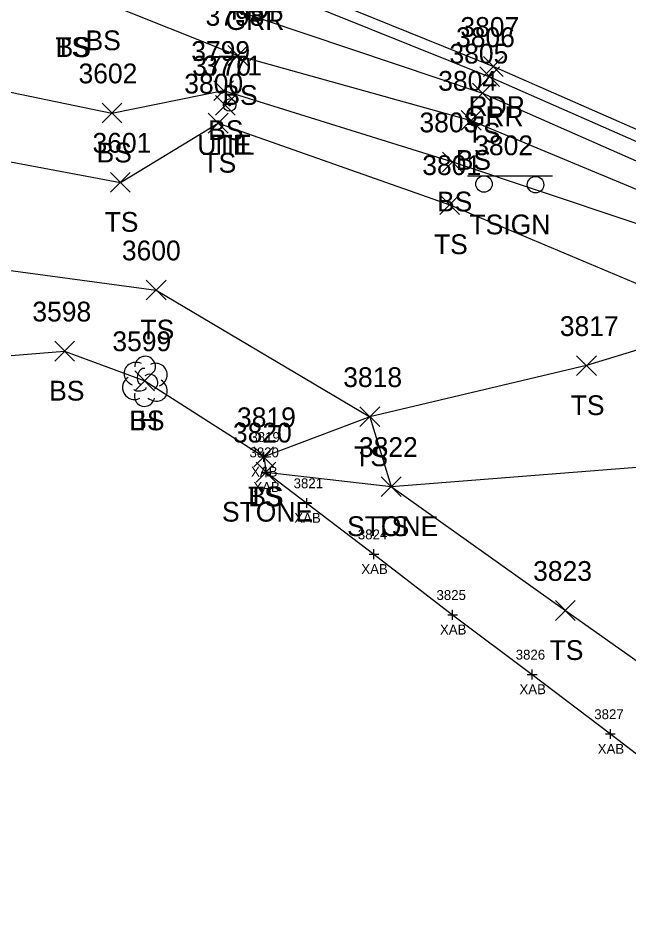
# Model space of a CAD drawing. Extents: x 1505656 to 1508446, y 700805 to 703031.
# Drawn here: x 1506908.6 to 1506970.4, y 701671.7 to 701763.7 of the extents above; entities that cross this region are included whole.
import ezdxf

# ---------------------------------------------------------------- set-up
doc = ezdxf.new("R2010")
doc.units = 0
for name, color, linetype in [('B_A', 7, 'Continuous'), ('B_I', 7, 'Continuous'), ('B_TIC', 7, 'Continuous'), ('BSUBM', 7, 'Continuous'), ('C_A', 7, 'Continuous'), ('C_I', 7, 'Continuous'), ('CBP', 7, 'Continuous'), ('L_A', 7, 'Continuous'), ('L_I', 7, 'Continuous'), ('L_TIC', 7, 'Continuous'), ('LASF', 7, 'Continuous'), ('LELB', 7, 'Continuous'), ('LTD', 7, 'Continuous'), ('P_A', 7, 'Continuous'), ('P_I', 7, 'Continuous'), ('P_TIC', 7, 'Continuous'), ('PET', 7, 'Continuous'), ('R_A', 7, 'Continuous'), ('R_I', 7, 'Continuous'), ('R_TIC', 7, 'Continuous'), ('RGR', 7, 'Continuous'), ('S_A', 7, 'Continuous'), ('S_I', 7, 'Continuous'), ('SSGN', 7, 'Continuous'), ('U_A', 7, 'Continuous'), ('U_I', 7, 'Continuous'), ('UDEFAULT', 7, 'Continuous')]:
    doc.layers.add(name, color=color, linetype=linetype)

msp = doc.modelspace()

# ---------------------------------------------------------------- linework, layer by layer
at = {"layer": 'B_TIC'}
for p, q in [((1506933.465, 701719.329), (1506933.541, 701719.329)), ((1506933.702, 701717.779), (1506933.778, 701717.779)), ((1506937.834, 701714.659), (1506937.91, 701714.659)), ((1506944.611, 701709.483), (1506944.686, 701709.483)), ((1506952.565, 701703.359), (1506952.64, 701703.359)), ((1506960.602, 701697.328), (1506960.678, 701697.328)), ((1506968.514, 701691.304), (1506968.59, 701691.304))]:
    msp.add_line(p, q, dxfattribs=at)
for points in [[(1506932.962, 701719.329), (1506933.962, 701719.329)], [(1506933.462, 701718.829), (1506933.462, 701719.829)], [(1506933.699, 701717.279), (1506933.699, 701718.279)], [(1506933.199, 701717.779), (1506934.199, 701717.779)], [(1506937.331, 701714.659), (1506938.331, 701714.659)], [(1506937.831, 701714.159), (1506937.831, 701715.159)], [(1506944.607, 701708.983), (1506944.607, 701709.983)], [(1506944.107, 701709.483), (1506945.107, 701709.483)], [(1506952.061, 701703.359), (1506953.061, 701703.359)], [(1506952.561, 701702.859), (1506952.561, 701703.859)], [(1506960.599, 701696.828), (1506960.599, 701697.828)], [(1506960.099, 701697.328), (1506961.099, 701697.328)], [(1506968.511, 701690.804), (1506968.511, 701691.804)], [(1506968.011, 701691.304), (1506969.011, 701691.304)]]:
    msp.add_lwpolyline(points, dxfattribs=at)
at = {"layer": 'BSUBM'}
msp.add_lwpolyline([(1506933.462, 701719.329), (1506933.699, 701717.779), (1506937.831, 701714.659), (1506944.607, 701709.483), (1506952.561, 701703.359), (1506960.599, 701697.328), (1506968.511, 701691.304), (1506975.832, 701685.682), (1506979.133, 701683.292), (1506980.674, 701681.89), (1506981.076, 701680.511)], dxfattribs=at)
at = {"layer": 'CBP'}
for radius in [0.625, 0.0833]:
    msp.add_circle((1506930.019, 701754.899), radius, dxfattribs=at)
at = {"layer": 'L_TIC'}
for points in [[(1506929.841, 701758.918), (1506931.841, 701760.918)], [(1506931.841, 701758.918), (1506929.841, 701760.918)], [(1506928.405, 701755.366), (1506930.405, 701757.366)], [(1506930.405, 701755.366), (1506928.405, 701757.366)], [(1506928.405, 701755.366), (1506930.405, 701757.366)], [(1506930.405, 701755.366), (1506928.405, 701757.366)], [(1506954.58, 701755.101), (1506956.58, 701757.101)], [(1506956.58, 701755.101), (1506954.58, 701757.101)], [(1506917.123, 701753.1), (1506919.123, 701755.1)], [(1506919.123, 701753.1), (1506917.123, 701755.1)], [(1506927.857, 701752.067), (1506929.857, 701754.067)], [(1506929.857, 701752.067), (1506927.857, 701754.067)], [(1506927.857, 701752.067), (1506929.857, 701754.067)], [(1506929.857, 701752.067), (1506927.857, 701754.067)], [(1506953.44, 701752.352), (1506955.44, 701754.352)], [(1506955.44, 701752.352), (1506953.44, 701754.352)], [(1506951.542, 701748.146), (1506953.542, 701750.146)], [(1506953.542, 701748.146), (1506951.542, 701750.146)], [(1506917.97, 701746.086), (1506919.97, 701748.086)], [(1506919.97, 701746.086), (1506917.97, 701748.086)], [(1506951.265, 701743.827), (1506953.265, 701745.827)], [(1506953.265, 701743.827), (1506951.265, 701745.827)], [(1506921.593, 701735.198), (1506923.593, 701737.198)], [(1506923.593, 701735.198), (1506921.593, 701737.198)], [(1506921.593, 701735.198), (1506923.593, 701737.198)], [(1506923.593, 701735.198), (1506921.593, 701737.198)], [(1506912.331, 701729.019), (1506914.331, 701731.019)], [(1506914.331, 701729.019), (1506912.331, 701731.019)], [(1506965.091, 701727.551), (1506967.091, 701729.551)], [(1506967.091, 701727.551), (1506965.091, 701729.551)], [(1506920.427, 701726.016), (1506922.427, 701728.016)], [(1506922.427, 701726.016), (1506920.427, 701728.016)], [(1506943.196, 701722.385), (1506945.196, 701724.385)], [(1506945.196, 701722.385), (1506943.196, 701724.385)], [(1506943.196, 701722.385), (1506945.196, 701724.385)], [(1506945.196, 701722.385), (1506943.196, 701724.385)], [(1506943.196, 701722.385), (1506945.196, 701724.385)], [(1506945.196, 701722.385), (1506943.196, 701724.385)], [(1506932.462, 701718.329), (1506934.462, 701720.329)], [(1506934.462, 701718.329), (1506932.462, 701720.329)], [(1506932.462, 701718.329), (1506934.462, 701720.329)], [(1506934.462, 701718.329), (1506932.462, 701720.329)], [(1506932.699, 701716.779), (1506934.699, 701718.779)], [(1506934.699, 701716.779), (1506932.699, 701718.779)], [(1506945.347, 701715.317), (1506947.347, 701717.317)], [(1506947.347, 701715.317), (1506945.347, 701717.317)], [(1506945.347, 701715.317), (1506947.347, 701717.317)], [(1506947.347, 701715.317), (1506945.347, 701717.317)], [(1506962.961, 701702.788), (1506964.961, 701704.788)], [(1506964.961, 701702.788), (1506962.961, 701704.788)]]:
    msp.add_lwpolyline(points, dxfattribs=at)
at = {"layer": 'LASF'}
msp.add_lwpolyline([(1506933.699, 701717.779), (1506946.347, 701716.317), (1506979.301, 701718.917), (1506997.581, 701721.265), (1507000.357, 701725.713), (1507013.458, 701719.951), (1507039.326, 701699.504)], dxfattribs=at)
at = {"layer": 'LELB'}
for points in [[(1506800.37, 701797.227), (1506837.502, 701789.661), (1506872.573, 701779.991), (1506888.275, 701777.134), (1506896.491, 701775.978), (1506915.536, 701769.579), (1506955.58, 701756.101), (1506981.588, 701744.638), (1507004.89, 701732.933), (1507033.925, 701716.874), (1507075.078, 701690.038), (1507096.481, 701678.331), (1507134.734, 701654.114), (1507144.566, 701644.084), (1507157.616, 701629.156), (1507171.153, 701621.359), (1507203.372, 701598.114), (1507252.669, 701568.12)], [(1506917.007, 701765.449), (1506930.841, 701759.918), (1506954.44, 701753.352), (1506980.741, 701742.4), (1507003.738, 701731.435), (1507033.925, 701716.874)], [(1506668.49, 701715.257), (1506668.799, 701714.2), (1506673.35, 701714.656), (1506676.741, 701713.479), (1506683.775, 701717.011), (1506688.232, 701719.899), (1506692.924, 701726.525), (1506716.57, 701734.644), (1506747.782, 701736.927), (1506778.131, 701742.006), (1506808.548, 701747.273), (1506835.46, 701752.918), (1506869.639, 701755.225), (1506896.777, 701758.495), (1506918.123, 701754.1), (1506929.405, 701756.366)], [(1506929.405, 701756.366), (1506952.542, 701749.146), (1506979.529, 701740.136), (1507000.357, 701725.713)], [(1506688.232, 701719.899), (1506719.749, 701728.093), (1506751.569, 701727.329), (1506781.438, 701734.578), (1506810.501, 701739.713), (1506837, 701744.169), (1506871.095, 701747.735), (1506897.79, 701751.052), (1506918.97, 701747.086), (1506928.857, 701753.067)], [(1506928.857, 701753.067), (1506952.265, 701744.827), (1506980.453, 701732.965), (1506988.936, 701729.914), (1506997.581, 701721.265), (1507006.421, 701713.54), (1507033.447, 701695.844), (1507060.159, 701677.649), (1507085.773, 701663.346), (1507095.509, 701656.181)], [(1506695.216, 701657.452), (1506699.273, 701657.023), (1506715.291, 701665.078), (1506709.835, 701673.958), (1506696.42, 701675.783), (1506686.653, 701680.801), (1506674.755, 701695.189), (1506668.34, 701701.143), (1506680.37, 701700.363), (1506694.819, 701700.363), (1506701.755, 701706.286), (1506728.716, 701709.106), (1506756.362, 701713.061), (1506786.215, 701721.003), (1506814.93, 701725.457), (1506841.405, 701731.329), (1506874.95, 701733.555), (1506898.864, 701739.387), (1506922.593, 701736.198)], [(1506922.593, 701736.198), (1506944.196, 701723.385)], [(1506980.453, 701732.965), (1506966.091, 701728.551), (1506944.196, 701723.385), (1506946.347, 701716.317), (1506963.961, 701703.788), (1506988.545, 701686.429)], [(1506694.819, 701700.363), (1506710.921, 701688.725), (1506736.526, 701691.023), (1506766.368, 701697.743), (1506790.928, 701702.847), (1506802.393, 701706.002), (1506827.094, 701711.776), (1506848.163, 701716.141), (1506878.133, 701722.17), (1506901.255, 701729.054), (1506913.331, 701730.019), (1506921.427, 701727.016), (1506933.462, 701719.329)], [(1506944.196, 701723.385), (1506933.462, 701719.329)]]:
    msp.add_lwpolyline(points, dxfattribs=at)
at = {"layer": 'LTD'}
msp.add_line((1506921.427, 701727.016), (1506921.427, 701727.016), dxfattribs=at)
msp.add_line((1506921.427, 701727.016), (1506921.427, 701727.016), dxfattribs=at)
msp.add_arc((1506921.474, 701728.45), 1.047, 335.52715, 180.95627, dxfattribs=at)
for centre, major_axis, ratio, start_param, end_param in [((1506920.635, 701727.683), (1.21, -0.512), 0.895232, 1.570796, 4.712389), ((1506921.219, 701727.474), (-0.208, -0.792), 0.645439, 3.141593, 6.283185), ((1506922.469, 701727.6), (-1.141, -0.483), 0.949671, 1.570796, 4.712389), ((1506920.344, 701726.308), (0.584, -1.042), 0.959034, 3.141593, 6.283185), ((1506921.927, 701726.85), (-0.5, 0.667), 0.989748, 3.141593, 6.283185), ((1506920.969, 701726.266), (-0.625, -0.083), 0.423636, 0, 3.141593), ((1506922.427, 701726.183), (-1.09, 0.792), 0.841452, 1.570796, 4.712389), ((1506921.427, 701725.516), (0.265, 1.061), 0.942809, 1.570796, 4.712389)]:
    msp.add_ellipse(centre, major_axis=major_axis, ratio=ratio, start_param=start_param, end_param=end_param, dxfattribs=at)
at = {"layer": 'P_TIC'}
for points in [[(1506955.683, 701757.8), (1506957.683, 701759.8)], [(1506957.683, 701757.8), (1506955.683, 701759.8)]]:
    msp.add_lwpolyline(points, dxfattribs=at)
at = {"layer": 'PET'}
msp.add_lwpolyline([(1506801.05, 701801.395), (1506837.914, 701794.781), (1506879.073, 701785.392), (1506932.665, 701768.553), (1506956.683, 701758.8), (1506982.339, 701747.546), (1507006.129, 701735.192), (1507038.054, 701718.888), (1507049.896, 701711.662), (1507082.097, 701692.151), (1507099.132, 701680.839), (1507137.172, 701655.934), (1507148.983, 701647.969), (1507175.665, 701630.096), (1507210.004, 701607.346), (1507255.636, 701576.087)], dxfattribs=at)
at = {"layer": 'R_TIC'}
for points in [[(1506955.302, 701756.767), (1506957.302, 701758.767)], [(1506957.302, 701756.767), (1506955.302, 701758.767)]]:
    msp.add_lwpolyline(points, dxfattribs=at)
at = {"layer": 'RGR'}
msp.add_lwpolyline([(1506551.24, 701797.839), (1506571.594, 701801.361), (1506614.429, 701805.89), (1506642.246, 701806.936), (1506685.176, 701808.53), (1506719.99, 701808.29), (1506758.763, 701805.832), (1506800.88, 701800.842), (1506837.733, 701793.829), (1506878.725, 701783.931), (1506932.115, 701767.5), (1506956.302, 701757.767), (1506981.816, 701746.54), (1507005.678, 701734.484), (1507036.84, 701717.623), (1507049.284, 701710.579), (1507081.069, 701691.673), (1507098.391, 701680.194), (1507136.763, 701655.283), (1507148.635, 701647.399), (1507175.486, 701629.55), (1507209.72, 701606.655), (1507254.701, 701574.394), (1507264.029, 701565.842)], dxfattribs=at)
at = {"layer": 'SSGN'}
for p, q in [((1506954.069, 701747.751), (1506962.666, 701747.751)), ((1506958.091, 701746.848), (1506958.091, 701746.848))]:
    msp.add_line(p, q, dxfattribs=at)
for centre in [(1506955.73, 701746.918), (1506960.945, 701746.848)]:
    msp.add_circle(centre, 0.833, dxfattribs=at)
at = {"layer": 'UDEFAULT'}
for points in [[(1506928.582, 701753.876), (1506930.582, 701755.876)], [(1506930.582, 701753.876), (1506928.582, 701755.876)]]:
    msp.add_lwpolyline(points, dxfattribs=at)

# ---------------------------------------------------------------- texts
at = {"layer": 'B_A'}
for p in [(1506932.182, 701717.329), (1506932.419, 701715.779), (1506936.551, 701712.659), (1506943.328, 701707.483), (1506951.282, 701701.359), (1506959.319, 701695.328), (1506967.231, 701689.304)]:
    msp.add_text('XAB', height=1, dxfattribs=at).set_placement(p)
at = {"layer": 'B_I'}
for s, p in [('3819', (1506932.112, 701720.829)), ('3820', (1506932.025, 701719.279)), ('3821', (1506936.484, 701716.159)), ('3824', (1506942.977, 701710.983)), ('3825', (1506950.931, 701704.859)), ('3826', (1506958.941, 701698.828)), ('3827', (1506966.881, 701692.804))]:
    msp.add_text(s, height=1, dxfattribs=at).set_placement(p)
at = {"layer": 'C_A'}
msp.add_text('TIE', height=2, dxfattribs=at).set_placement((1506928.098, 701749.899))
at = {"layer": 'C_I'}
msp.add_text('3771', height=2, dxfattribs=at).set_placement((1506927.326, 701757.899))
at = {"layer": 'L_A'}
for s, p in [('BS', (1506915.448, 701760.449)), ('BS', (1506915.448, 701760.449)), ('TS', (1506912.39, 701759.764)), ('BS', (1506912.422, 701759.764)), ('BS', (1506929.282, 701754.918)), ('BS', (1506927.846, 701751.366)), ('BS', (1506927.846, 701751.366)), ('TS', (1506953.989, 701751.101)), ('BS', (1506916.564, 701749.1)), ('BS', (1506952.881, 701748.352)), ('TS', (1506927.267, 701748.067)), ('TS', (1506927.267, 701748.067)), ('BS', (1506950.983, 701744.146)), ('TS', (1506917.38, 701742.086)), ('TS', (1506950.675, 701739.827)), ('TS', (1506921.003, 701731.198)), ('TS', (1506921.003, 701731.198)), ('BS', (1506911.772, 701725.019)), ('TS', (1506964.501, 701723.551)), ('BS', (1506919.868, 701722.016)), ('H', (1506920.86, 701722.016)), ('TS', (1506942.606, 701718.385)), ('TS', (1506942.606, 701718.385)), ('TS', (1506942.606, 701718.385)), ('TS', (1506931.871, 701714.329)), ('BS', (1506931.903, 701714.329)), ('STONE', (1506929.242, 701712.779)), ('STONE', (1506941.89, 701711.317)), ('TS', (1506944.756, 701711.317)), ('TS', (1506962.371, 701698.788))]:
    msp.add_text(s, height=2, dxfattribs=at).set_placement(p)
at = {"layer": 'L_I'}
for s, p in [('3798', (1506927.581, 701762.918)), ('3799', (1506926.138, 701759.366)), ('3799', (1506926.138, 701759.366)), ('3805', (1506952.241, 701759.101)), ('3602', (1506914.737, 701757.1)), ('3800', (1506925.432, 701756.067)), ('3800', (1506925.432, 701756.067)), ('3804', (1506951.102, 701756.352)), ('3803', (1506949.204, 701752.146)), ('3601', (1506916.151, 701750.086)), ('3801', (1506949.493, 701747.827)), ('3600', (1506919.121, 701739.198)), ('3600', (1506919.121, 701739.198)), ('3598', (1506910.071, 701733.019)), ('3817', (1506963.398, 701731.551)), ('3599', (1506918.159, 701730.016)), ('3599', (1506918.159, 701730.016)), ('3818', (1506941.503, 701726.385)), ('3818', (1506941.503, 701726.385)), ('3818', (1506941.503, 701726.385)), ('3819', (1506930.761, 701722.329)), ('3819', (1506930.761, 701722.329)), ('3820', (1506930.352, 701720.779)), ('3822', (1506943.087, 701719.317)), ('3822', (1506943.087, 701719.317)), ('3823', (1506960.701, 701706.788))]:
    msp.add_text(s, height=2, dxfattribs=at).set_placement(p)
at = {"layer": 'P_A'}
for p in [(1506930.153, 701763.553), (1506954.171, 701753.8)]:
    msp.add_text('RDP', height=2, dxfattribs=at).set_placement(p)
at = {"layer": 'P_I'}
msp.add_text('3807', height=2, dxfattribs=at).set_placement((1506953.345, 701761.8))
at = {"layer": 'R_A'}
for p in [(1506929.603, 701762.5), (1506953.791, 701752.767)]:
    msp.add_text('GRR', height=2, dxfattribs=at).set_placement(p)
at = {"layer": 'R_I'}
msp.add_text('3806', height=2, dxfattribs=at).set_placement((1506952.909, 701760.767))
at = {"layer": 'S_A'}
msp.add_text('TSIGN', height=2, dxfattribs=at).set_placement((1506954.267, 701741.83))
at = {"layer": 'S_I'}
msp.add_text('3802', height=2, dxfattribs=at).set_placement((1506954.747, 701749.83))
at = {"layer": 'U_A'}
msp.add_text('UTIL', height=2, dxfattribs=at).set_placement((1506926.747, 701749.876))
at = {"layer": 'U_I'}
msp.add_text('3770', height=2, dxfattribs=at).set_placement((1506926.235, 701757.876))

doc.saveas('drawing.dxf')
